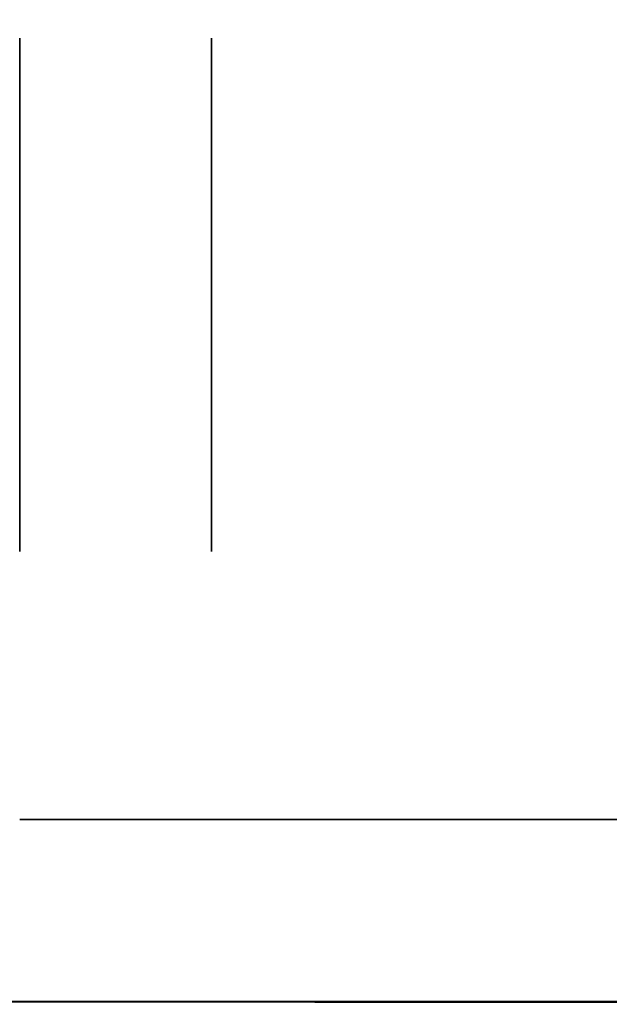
# Model space of a CAD drawing. Extents: x 413.3 to 457.5, y 5047.8 to 5050.
# Tile 400 of 656: x 437.3718 to 437.4026, y 5047.8249 to 5047.8762. Entities that reach past the tile are written whole.
import ezdxf

# ---------------------------------------------------------------- set-up
doc = ezdxf.new("R2010")
doc.units = 0
doc.header["$LTSCALE"] = 150
doc.header["$MEASUREMENT"] = 0
doc.layers.add('3DFACE_BOLT', color=7, linetype='CONTINUOUS')
doc.layers.add('3DFACE_SHAPE', color=7, linetype='CONTINUOUS')

msp = doc.modelspace()

# ---------------------------------------------------------------- linework, layer by layer
at = {"layer": '3DFACE_BOLT', "color": 1}
for points, invisible_edges in [([(437.381839, 5047.875234, -0.135), (437.381839, 5047.868547, -0.146583), (437.371839, 5047.875234, -0.135)], 14), ([(437.371839, 5047.875234, -0.135), (437.381839, 5047.868547, -0.146583), (437.371839, 5047.868547, -0.146583)], 3), ([(437.381839, 5047.868547, -0.123417), (437.381839, 5047.875234, -0.135), (437.371839, 5047.868547, -0.123417)], 14), ([(437.371839, 5047.868547, -0.123417), (437.381839, 5047.875234, -0.135), (437.371839, 5047.875234, -0.135)], 3), ([(437.371839, 5047.875234, -0.135), (437.371839, 5047.868547, -0.146583), (437.371839, 5047.868547, -0.123417)], 2), ([(437.381839, 5047.875234, -0.065), (437.381839, 5047.868547, -0.076583), (437.371839, 5047.875234, -0.065)], 14), ([(437.371839, 5047.875234, -0.065), (437.381839, 5047.868547, -0.076583), (437.371839, 5047.868547, -0.076583)], 3), ([(437.381839, 5047.868547, -0.053417), (437.381839, 5047.875234, -0.065), (437.371839, 5047.868547, -0.053417)], 14), ([(437.371839, 5047.868547, -0.053417), (437.381839, 5047.875234, -0.065), (437.371839, 5047.875234, -0.065)], 3), ([(437.371839, 5047.875234, -0.065), (437.371839, 5047.868547, -0.076583), (437.371839, 5047.868547, -0.053417)], 2), ([(437.381839, 5047.875234, -0.135), (437.381839, 5047.868547, -0.123417), (437.381839, 5047.868547, -0.146583)], 2), ([(437.381839, 5047.875234, -0.065), (437.381839, 5047.868547, -0.053417), (437.381839, 5047.868547, -0.076583)], 2), ([(437.381839, 5047.868547, -0.146583), (437.381839, 5047.855172, -0.146583), (437.371839, 5047.868547, -0.146583)], 14), ([(437.371839, 5047.868547, -0.146583), (437.381839, 5047.855172, -0.146583), (437.371839, 5047.855172, -0.146583)], 3), ([(437.381839, 5047.855172, -0.123417), (437.381839, 5047.868547, -0.123417), (437.371839, 5047.855172, -0.123417)], 14), ([(437.371839, 5047.855172, -0.123417), (437.381839, 5047.868547, -0.123417), (437.371839, 5047.868547, -0.123417)], 3), ([(437.381839, 5047.868547, -0.076583), (437.381839, 5047.855172, -0.076583), (437.371839, 5047.868547, -0.076583)], 14), ([(437.371839, 5047.868547, -0.076583), (437.381839, 5047.855172, -0.076583), (437.371839, 5047.855172, -0.076583)], 3), ([(437.381839, 5047.855172, -0.053417), (437.381839, 5047.868547, -0.053417), (437.371839, 5047.855172, -0.053417)], 14), ([(437.371839, 5047.855172, -0.053417), (437.381839, 5047.868547, -0.053417), (437.371839, 5047.868547, -0.053417)], 3), ([(437.381839, 5047.868547, -0.123417), (437.381839, 5047.855172, -0.123417), (437.381839, 5047.868547, -0.146583)], 14), ([(437.381839, 5047.868547, -0.146583), (437.381839, 5047.855172, -0.123417), (437.381839, 5047.855172, -0.146583)], 3), ([(437.381839, 5047.868547, -0.053417), (437.381839, 5047.855172, -0.053417), (437.381839, 5047.868547, -0.076583)], 14), ([(437.381839, 5047.868547, -0.076583), (437.381839, 5047.855172, -0.053417), (437.381839, 5047.855172, -0.076583)], 3), ([(437.381839, 5047.855172, -0.146583), (437.381839, 5047.848484, -0.135), (437.371839, 5047.855172, -0.146583)], 14), ([(437.371839, 5047.855172, -0.146583), (437.381839, 5047.848484, -0.135), (437.371839, 5047.848484, -0.135)], 3), ([(437.381839, 5047.848484, -0.135), (437.381839, 5047.855172, -0.123417), (437.371839, 5047.848484, -0.135)], 14), ([(437.371839, 5047.848484, -0.135), (437.381839, 5047.855172, -0.123417), (437.371839, 5047.855172, -0.123417)], 3), ([(437.381839, 5047.855172, -0.076583), (437.381839, 5047.848484, -0.065), (437.371839, 5047.855172, -0.076583)], 14), ([(437.371839, 5047.855172, -0.076583), (437.381839, 5047.848484, -0.065), (437.371839, 5047.848484, -0.065)], 3), ([(437.381839, 5047.848484, -0.065), (437.381839, 5047.855172, -0.053417), (437.371839, 5047.848484, -0.065)], 14), ([(437.371839, 5047.848484, -0.065), (437.381839, 5047.855172, -0.053417), (437.371839, 5047.855172, -0.053417)], 3), ([(437.381839, 5047.855172, -0.123417), (437.381839, 5047.848484, -0.135), (437.381839, 5047.855172, -0.146583)], 12), ([(437.381839, 5047.855172, -0.053417), (437.381839, 5047.848484, -0.065), (437.381839, 5047.855172, -0.076583)], 12)]:
    msp.add_3dface(points, dxfattribs=dict(at, invisible_edges=invisible_edges))
at = {"layer": '3DFACE_SHAPE', "color": 13}
for points, invisible_edges in [([(437.468689, 5050.024866), (437.26869, 5050.025153), (437.26554, 5047.825153)], 12), ([(437.26554, 5047.825153, -0.2), (437.26869, 5050.025153, -0.2), (437.465539, 5047.824866, -0.2)], 2), ([(437.26869, 5050.025153, -0.2), (437.468689, 5050.024866, -0.2), (437.465539, 5047.824866, -0.2)], 12), ([(437.465539, 5047.824866), (437.468689, 5050.024866), (437.26554, 5047.825153)], 2), ([(437.368689, 5047.825005, -0.0095), (437.371839, 5050.025005, -0.0095), (437.465539, 5047.824866, -0.0095)], 2), ([(437.468689, 5050.024866, -0.1905), (437.371839, 5050.025005, -0.1905), (437.368689, 5047.825005, -0.1905)], 12), ([(437.465539, 5047.824866, -0.1905), (437.468689, 5050.024866, -0.1905), (437.368689, 5047.825005, -0.1905)], 2), ([(437.371839, 5050.025005, -0.0095), (437.468689, 5050.024866, -0.0095), (437.465539, 5047.824866, -0.0095)], 12), ([(437.268689, 5047.825009, -1), (437.371839, 5047.834509, -1), (437.468689, 5047.825009, -1)], 3), ([(437.468689, 5047.825009, -0.2), (437.365539, 5047.834509, -0.2), (437.268689, 5047.825009, -0.2)], 3), ([(437.371839, 5047.834509, -0.2), (437.365539, 5047.834509, -0.2), (437.468689, 5047.825009, -0.2)], 15), ([(437.371839, 5047.834509, -1), (437.468689, 5047.834509, -1), (437.468689, 5047.825009, -1)], 12), ([(437.468689, 5047.834509, -0.2), (437.371839, 5047.834509, -0.2), (437.468689, 5047.825009, -0.2)], 2), ([(437.371839, 5047.834509, -1), (437.371839, 5047.834509, -0.2), (437.468689, 5047.834509, -1)], 2), ([(437.371839, 5047.834509, -0.2), (437.468689, 5047.834509, -0.2), (437.468689, 5047.834509, -1)], 12), ([(437.26554, 5047.825153), (437.368689, 5047.825005, -0.0095), (437.465539, 5047.824866)], 3), ([(437.465539, 5047.824866, -0.2), (437.362389, 5047.825014, -0.1905), (437.26554, 5047.825153, -0.2)], 3), ([(437.468689, 5047.825009, -1), (437.468689, 5047.825009, -0.2), (437.268689, 5047.825009, -1)], 2), ([(437.468689, 5047.825009, -0.2), (437.268689, 5047.825009, -0.2), (437.268689, 5047.825009, -1)], 12), ([(437.368689, 5047.825005, -0.1905), (437.362389, 5047.825014, -0.1905), (437.465539, 5047.824866, -0.2)], 15), ([(437.368689, 5047.825005, -0.0095), (437.465539, 5047.824866, -0.0095), (437.465539, 5047.824866)], 12), ([(437.465539, 5047.824866, -0.1905), (437.368689, 5047.825005, -0.1905), (437.465539, 5047.824866, -0.2)], 2)]:
    msp.add_3dface(points, dxfattribs=dict(at, invisible_edges=invisible_edges))

doc.saveas('drawing.dxf')
